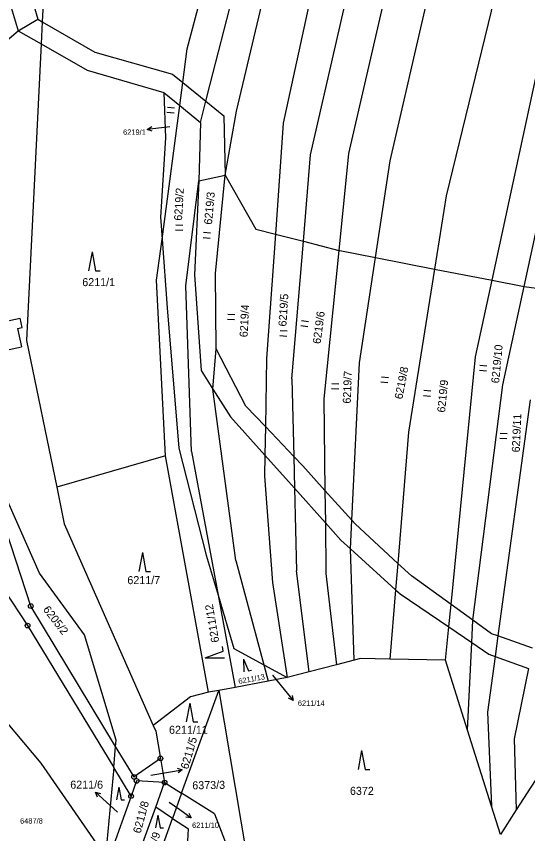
# Model space of a CAD drawing. Extents: x -593183 to -588034, y -1130415 to -1124994.
# Drawn here: x -589907.3 to -589798.8, y -1126876.1 to -1126702.6 of the extents above; entities that cross this region are included whole.
import ezdxf

# ---------------------------------------------------------------- set-up
doc = ezdxf.new("R2010")
doc.units = 0
for name, color, linetype in [('Vrstva 1', 7, 'Continuous'), ('Vrstva 16', 7, 'Continuous'), ('Vrstva 18', 7, 'Continuous'), ('Vrstva 24', 7, 'Continuous'), ('Vrstva 25', 7, 'Continuous'), ('Vrstva 4', 7, 'Continuous')]:
    doc.layers.add(name, color=color, linetype=linetype)

msp = doc.modelspace()

# ---------------------------------------------------------------- linework, layer by layer
at = {"layer": 'Vrstva 1'}
for p, q in [((-589773.28, -1126564.85), (-589816.11, -1126740.65)), ((-589871.02, -1126709.51), (-589833.93, -1126566.5)), ((-589866.13, -1126716.96), (-589840.29, -1126616.1)), ((-589860.55, -1126722.74), (-589847.43, -1126666.74)), ((-589827.98, -1126733.26), (-589814.71, -1126675.45)), ((-589844.87, -1126732), (-589833.15, -1126680.5)), ((-589900.87, -1126685.62), (-589901.76, -1126703.76)), ((-589843.18, -1126690.79), (-589850.67, -1126725.27)), ((-589829.08, -1126698.02), (-589836.82, -1126731.69)), ((-589901.76, -1126703.76), (-589901.99, -1126708.43)), ((-589915.13, -1126712.69), (-589906.85, -1126705.67)), ((-589906.85, -1126705.67), (-589901.99, -1126708.43)), ((-589901.99, -1126708.43), (-589905.1, -1126771.4)), ((-589901.99, -1126708.43), (-589892.21, -1126714)), ((-589871.96, -1126716.64), (-589871.02, -1126709.51)), ((-589892.21, -1126714), (-589875.97, -1126718.76)), ((-589806.39, -1126758.58), (-589796.92, -1126714.63)), ((-589872.61, -1126721.53), (-589871.96, -1126716.64)), ((-589867.07, -1126720.58), (-589866.13, -1126716.96)), ((-589875.97, -1126718.76), (-589875.66, -1126728.37)), ((-589875.97, -1126718.76), (-589872.61, -1126721.53)), ((-589868.24, -1126725.12), (-589867.07, -1126720.58)), ((-589799.6, -1126759.9), (-589791, -1126720.04)), ((-589876.35, -1126749.86), (-589872.61, -1126721.53)), ((-589872.61, -1126721.53), (-589868.24, -1126725.12)), ((-589862.97, -1126736.31), (-589860.55, -1126722.74)), ((-589868.24, -1126725.12), (-589868.56, -1126737.46)), ((-589850.67, -1126725.27), (-589852.33, -1126748.8)), ((-589875.66, -1126728.37), (-589876.69, -1126745.18)), ((-589846.39, -1126750.32), (-589844.87, -1126732)), ((-589836.82, -1126731.69), (-589838.88, -1126752.25)), ((-589831.09, -1126753.78), (-589827.98, -1126733.26)), ((-589868.56, -1126737.46), (-589862.97, -1126736.31)), ((-589865.05, -1126757.19), (-589862.97, -1126736.31)), ((-589862.97, -1126736.31), (-589856.45, -1126747.74)), ((-589871.3, -1126759.78), (-589868.56, -1126737.46)), ((-589816.11, -1126740.65), (-589818.58, -1126756.21)), ((-589876.69, -1126745.18), (-589876.35, -1126749.86)), ((-589856.45, -1126747.74), (-589852.33, -1126748.8)), ((-589877.51, -1126758.6), (-589876.35, -1126749.86)), ((-589876.35, -1126749.86), (-589875.31, -1126764.42)), ((-589852.33, -1126748.8), (-589854.19, -1126775.18)), ((-589852.33, -1126748.8), (-589846.39, -1126750.32)), ((-589848.82, -1126779.54), (-589846.39, -1126750.32)), ((-589846.39, -1126750.32), (-589838.88, -1126752.25)), ((-589838.88, -1126752.25), (-589842.04, -1126783.78)), ((-589838.88, -1126752.25), (-589838.66, -1126752.31)), ((-589838.66, -1126752.31), (-589831.09, -1126753.78)), ((-589834.47, -1126776.14), (-589831.09, -1126753.78)), ((-589831.09, -1126753.78), (-589818.58, -1126756.21)), ((-589864.86, -1126773.16), (-589865.05, -1126757.19)), ((-589818.58, -1126756.21), (-589824.09, -1126790.85)), ((-589818.58, -1126756.21), (-589806.39, -1126758.58)), ((-589875.61, -1126795.88), (-589877.51, -1126758.6)), ((-589809.9, -1126774.86), (-589806.39, -1126758.58)), ((-589806.39, -1126758.58), (-589799.6, -1126759.9)), ((-589870.12, -1126794.97), (-589871.3, -1126759.78)), ((-589804.11, -1126780.82), (-589799.6, -1126759.9)), ((-589799.6, -1126759.9), (-589799.07, -1126760)), ((-589799.07, -1126760), (-589793.14, -1126760.73)), ((-589875.31, -1126764.42), (-589872.82, -1126794.25)), ((-589911.09, -1126767.65), (-589906.48, -1126766.65)), ((-589906.05, -1126768.6), (-589906.48, -1126766.65)), ((-589907.05, -1126768.81), (-589906.05, -1126768.6)), ((-589907.05, -1126768.81), (-589906.19, -1126772.75)), ((-589909.75, -1126773.52), (-589906.19, -1126772.75)), ((-589905.1, -1126771.4), (-589898.7, -1126802.52)), ((-589865.57, -1126781.72), (-589864.86, -1126773.16)), ((-589854.19, -1126775.18), (-589854.44, -1126789.66)), ((-589836.1, -1126809.55), (-589834.47, -1126776.14)), ((-589815.09, -1126827.42), (-589809.9, -1126774.86)), ((-589848.82, -1126779.54), (-589848.42, -1126796)), ((-589810.48, -1126830.75), (-589804.11, -1126780.82)), ((-589860.71, -1126818.09), (-589865.57, -1126781.72)), ((-589842.04, -1126783.78), (-589841.82, -1126803.21)), ((-589798.34, -1126783.96), (-589805.16, -1126834.09)), ((-589854.44, -1126789.66), (-589854.54, -1126795.71)), ((-589824.09, -1126790.85), (-589826.37, -1126818.69)), ((-589872.82, -1126794.25), (-589867, -1126816.95)), ((-589870.12, -1126794.97), (-589864.49, -1126825.41)), ((-589875.61, -1126795.88), (-589898.7, -1126802.52)), ((-589866.55, -1126846.04), (-589875.61, -1126795.88)), ((-589854.54, -1126795.71), (-589854.62, -1126800.19)), ((-589848.42, -1126796), (-589848.26, -1126802.72)), ((-589854.62, -1126800.19), (-589852.92, -1126822.75)), ((-589902.35, -1126820.75), (-589910.13, -1126803.17)), ((-589898.7, -1126802.52), (-589897.1, -1126810.3)), ((-589848.26, -1126802.72), (-589847.83, -1126820.3)), ((-589841.82, -1126803.21), (-589841.74, -1126810.06)), ((-589904.2, -1126827.75), (-589910.5, -1126808.45)), ((-589897.1, -1126810.3), (-589878.22, -1126853.12)), ((-589841.74, -1126810.06), (-589841.61, -1126820.87)), ((-589836.39, -1126815.62), (-589836.1, -1126809.55)), ((-589835.66, -1126839.26), (-589836.39, -1126815.62)), ((-589867, -1126816.95), (-589864.49, -1126825.41)), ((-589860.71, -1126818.09), (-589854.79, -1126840.19)), ((-589826.37, -1126818.69), (-589826.83, -1126824.3)), ((-589892.83, -1126833.84), (-589902.35, -1126820.75)), ((-589845.15, -1126841.7), (-589847.83, -1126820.3)), ((-589841.61, -1126820.87), (-589839.37, -1126840.21)), ((-589852.92, -1126822.75), (-589849.83, -1126842.9)), ((-589909.89, -1126824.22), (-589904.89, -1126831.88)), ((-589826.83, -1126824.3), (-589828.03, -1126839.01)), ((-589864.49, -1126825.41), (-589861.13, -1126836.73)), ((-589864.49, -1126825.41), (-589860.86, -1126845.03)), ((-589886.21, -1126857.54), (-589904.2, -1126827.75)), ((-589815.56, -1126832.17), (-589815.09, -1126827.42)), ((-589810.7, -1126835.48), (-589810.48, -1126830.75)), ((-589904.89, -1126831.88), (-589886.62, -1126862)), ((-589816.26, -1126839.22), (-589815.56, -1126832.17)), ((-589886.08, -1126856.19), (-589892.83, -1126833.84)), ((-589805.16, -1126834.09), (-589805.75, -1126838.42)), ((-589861.13, -1126836.73), (-589854.79, -1126840.19)), ((-589811.59, -1126854.08), (-589810.7, -1126835.48)), ((-589805.75, -1126838.42), (-589807.36, -1126850.27)), ((-589854.79, -1126840.19), (-589849.83, -1126842.9)), ((-589854.79, -1126840.19), (-589853.86, -1126843.68)), ((-589839.37, -1126840.21), (-589845.15, -1126841.7)), ((-589835.66, -1126839.26), (-589839.37, -1126840.21)), ((-589834.26, -1126838.9), (-589835.66, -1126839.26)), ((-589828.03, -1126839.01), (-589834.26, -1126838.9)), ((-589816.26, -1126839.22), (-589828.03, -1126839.01)), ((-589811.59, -1126854.08), (-589816.26, -1126839.22)), ((-589845.15, -1126841.7), (-589849.83, -1126842.9)), ((-589798.63, -1126840.97), (-589801.72, -1126855.9)), ((-589917.44, -1126842.79), (-589902.08, -1126861.07)), ((-589853.86, -1126843.68), (-589860.86, -1126845.03)), ((-589849.83, -1126842.9), (-589853.86, -1126843.68)), ((-589860.86, -1126845.03), (-589864.3, -1126845.69)), ((-589870.34, -1126846.99), (-589878.22, -1126853.12)), ((-589872.21, -1126867.49), (-589864.3, -1126845.69)), ((-589866.55, -1126846.04), (-589870.34, -1126846.99)), ((-589864.3, -1126845.69), (-589866.55, -1126846.04)), ((-589864.3, -1126845.69), (-589855.98, -1126895.54)), ((-589807.36, -1126850.27), (-589806.52, -1126870.23)), ((-589878.22, -1126853.12), (-589877.7, -1126854.3)), ((-589877.7, -1126854.3), (-589876.7, -1126860.1)), ((-589806.52, -1126870.23), (-589811.59, -1126854.08)), ((-589801.72, -1126855.9), (-589801.24, -1126871.01)), ((-589886.62, -1126862), (-589886.21, -1126857.54)), ((-589886.21, -1126857.54), (-589886.08, -1126856.19)), ((-589882.3, -1126864), (-589886.21, -1126857.54)), ((-589902.08, -1126861.07), (-589888.38, -1126880.92)), ((-589876.7, -1126860.1), (-589882.3, -1126864)), ((-589876.7, -1126860.1), (-589875.82, -1126865.22)), ((-589794.9, -1126861.2), (-589801.24, -1126871.01)), ((-589886.62, -1126862), (-589888.38, -1126880.92)), ((-589882.93, -1126868.08), (-589886.62, -1126862)), ((-589881.78, -1126864.86), (-589882.93, -1126868.08)), ((-589875.82, -1126865.22), (-589881.78, -1126864.86)), ((-589877.71, -1126870.44), (-589875.82, -1126865.22)), ((-589875.82, -1126865.22), (-589872.21, -1126867.49)), ((-589882.93, -1126868.08), (-589887.69, -1126881.46)), ((-589872.21, -1126867.49), (-589874.15, -1126872.84)), ((-589865.25, -1126871.86), (-589872.21, -1126867.49)), ((-589883.02, -1126885.11), (-589877.71, -1126870.44)), ((-589874.15, -1126872.84), (-589877.71, -1126870.44)), ((-589804.63, -1126876.24), (-589806.52, -1126870.23)), ((-589801.24, -1126871.01), (-589804.63, -1126876.24)), ((-589879.58, -1126887.8), (-589874.15, -1126872.84)), ((-589874.15, -1126872.84), (-589870.79, -1126875.02)), ((-589865.25, -1126871.86), (-589855.98, -1126895.54)), ((-589871.62, -1126892.07), (-589870.79, -1126875.02))]:
    msp.add_line(p, q, dxfattribs=at)
at = {"layer": 'Vrstva 16'}
for p, q in [((-589874.74, -1126726.03), (-589876.51, -1126726.24)), ((-589852.92, -1126842.4), (-589850.45, -1126845.46)), ((-589878.71, -1126863.65), (-589875.03, -1126863)), ((-589885.84, -1126871.47), (-589888.25, -1126869.27)), ((-589874.86, -1126869.34), (-589872.63, -1126870.96))]:
    msp.add_line(p, q, dxfattribs=at)
at = {"layer": 'Vrstva 24'}
for centre, radius in [((-589904.2, -1126827.75), 0.5), ((-589904.2, -1126827.75), 0.0327), ((-589904.89, -1126831.88), 0.5), ((-589904.89, -1126831.88), 0.0327), ((-589876.7, -1126860.1), 0.5), ((-589876.7, -1126860.1), 0.0327), ((-589882.3, -1126864), 0.5), ((-589882.3, -1126864), 0.0327), ((-589881.78, -1126864.86), 0.5), ((-589875.82, -1126865.22), 0.5), ((-589881.78, -1126864.86), 0.0327), ((-589875.82, -1126865.22), 0.0327), ((-589882.93, -1126868.08), 0.5), ((-589882.93, -1126868.08), 0.0327)]:
    msp.add_circle(centre, radius, dxfattribs=at)
at = {"layer": 'Vrstva 25'}
for p, q in [((-589873.74, -1126722.05), (-589875.23, -1126721.91)), ((-589875.32, -1126722.93), (-589873.83, -1126723.06)), ((-589876.51, -1126726.24), (-589879.49, -1126726.59)), ((-589873.49, -1126747.9), (-589871.99, -1126747.98)), ((-589871.94, -1126746.96), (-589873.43, -1126746.88)), ((-589866.1, -1126748.62), (-589867.59, -1126748.48)), ((-589867.68, -1126749.5), (-589866.19, -1126749.63)), ((-589891.2, -1126752.57), (-589891.94, -1126756.57)), ((-589891.2, -1126752.57), (-589890.47, -1126756.57)), ((-589890.47, -1126756.57), (-589889.47, -1126756.57)), ((-589860.94, -1126765.93), (-589862.44, -1126765.86)), ((-589862.49, -1126766.88), (-589860.99, -1126766.95)), ((-589845.29, -1126767.39), (-589846.77, -1126767.19)), ((-589849.8, -1126769.42), (-589851.3, -1126769.33)), ((-589846.91, -1126768.2), (-589845.42, -1126768.4)), ((-589851.36, -1126770.35), (-589849.87, -1126770.44)), ((-589809.05, -1126777.7), (-589807.55, -1126777.84)), ((-589807.46, -1126776.82), (-589808.95, -1126776.68)), ((-589828.37, -1126779.28), (-589829.86, -1126779.14)), ((-589838.88, -1126780.64), (-589840.38, -1126780.58)), ((-589829.96, -1126780.16), (-589828.46, -1126780.3)), ((-589840.41, -1126781.6), (-589838.91, -1126781.66)), ((-589820.94, -1126783.05), (-589819.44, -1126783.19)), ((-589819.35, -1126782.17), (-589820.84, -1126782.03)), ((-589803.17, -1126791.16), (-589804.67, -1126791.1)), ((-589804.71, -1126792.12), (-589803.22, -1126792.18)), ((-589880.53, -1126816.39), (-589881.27, -1126820.39)), ((-589880.53, -1126816.39), (-589879.8, -1126820.39)), ((-589879.8, -1126820.39), (-589878.8, -1126820.39)), ((-589863.38, -1126837.32), (-589863.55, -1126836.34)), ((-589867.2, -1126838.72), (-589863.38, -1126837.32)), ((-589867.2, -1126838.72), (-589863.13, -1126838.77)), ((-589859.1, -1126839), (-589858.06, -1126841.51)), ((-589859.1, -1126839), (-589859.02, -1126841.72)), ((-589858.06, -1126841.51), (-589857.4, -1126841.37)), ((-589850.45, -1126845.46), (-589848.57, -1126847.79)), ((-589870.48, -1126848.33), (-589871.22, -1126852.33)), ((-589870.48, -1126848.33), (-589869.75, -1126852.33)), ((-589869.75, -1126852.33), (-589868.75, -1126852.33)), ((-589834.04, -1126858.41), (-589834.78, -1126862.41)), ((-589834.04, -1126858.41), (-589833.31, -1126862.41)), ((-589875.03, -1126863), (-589872.08, -1126862.48)), ((-589833.31, -1126862.41), (-589832.31, -1126862.41)), ((-589885.52, -1126866.18), (-589886.02, -1126868.86)), ((-589885.52, -1126866.18), (-589885.03, -1126868.86)), ((-589888.25, -1126869.27), (-589890.47, -1126867.25)), ((-589885.03, -1126868.86), (-589884.36, -1126868.86)), ((-589872.63, -1126870.96), (-589870.2, -1126872.72)), ((-589877.24, -1126872.14), (-589877.74, -1126874.82)), ((-589877.24, -1126872.14), (-589876.75, -1126874.82)), ((-589876.75, -1126874.82), (-589876.08, -1126874.82))]:
    msp.add_line(p, q, dxfattribs=at)
for points in [[(-589878.44, -1126726.97), (-589879.49, -1126726.59), (-589878.55, -1126725.98)], [(-589848.8, -1126846.7), (-589848.57, -1126847.79), (-589849.58, -1126847.33)], [(-589873.15, -1126862.16), (-589872.08, -1126862.48), (-589872.97, -1126863.14)], [(-589890.06, -1126868.29), (-589890.47, -1126867.25), (-589889.39, -1126867.55)], [(-589870.72, -1126871.73), (-589870.2, -1126872.72), (-589871.3, -1126872.54)]]:
    msp.add_lwpolyline(points, dxfattribs=at)
at = {"layer": 'Vrstva 4'}
for p, q in [((-589911.39, -1126690.76), (-589906.85, -1126705.67)), ((-589906.42, -1126689.89), (-589902.74, -1126703.2)), ((-589906.85, -1126705.67), (-589902.74, -1126703.2)), ((-589902.74, -1126703.2), (-589901.76, -1126703.76)), ((-589901.76, -1126703.76), (-589890.6, -1126710.19)), ((-589890.6, -1126710.19), (-589874.14, -1126714.88)), ((-589874.14, -1126714.88), (-589871.96, -1126716.64)), ((-589871.96, -1126716.64), (-589867.07, -1126720.58)), ((-589867.07, -1126720.58), (-589863.24, -1126723.67)), ((-589863.24, -1126723.67), (-589862.97, -1126736.31)), ((-589868.56, -1126737.46), (-589869.45, -1126757.43)), ((-589869.45, -1126757.43), (-589868.07, -1126777.78)), ((-589858.59, -1126785.29), (-589864.86, -1126773.16)), ((-589868.07, -1126777.78), (-589865.57, -1126781.72)), ((-589865.57, -1126781.72), (-589861.87, -1126787.56)), ((-589854.44, -1126789.66), (-589858.59, -1126785.29)), ((-589861.87, -1126787.56), (-589854.54, -1126795.71)), ((-589854.44, -1126789.66), (-589848.42, -1126796)), ((-589854.54, -1126795.71), (-589849.54, -1126801.28)), ((-589848.42, -1126796), (-589846.53, -1126797.99)), ((-589846.53, -1126797.99), (-589841.82, -1126803.21)), ((-589849.54, -1126801.28), (-589848.26, -1126802.72)), ((-589848.26, -1126802.72), (-589841.74, -1126810.06)), ((-589841.82, -1126803.21), (-589836.1, -1126809.55)), ((-589841.74, -1126810.06), (-589838.45, -1126813.75)), ((-589836.1, -1126809.55), (-589835.41, -1126810.31)), ((-589826.37, -1126818.69), (-589835.41, -1126810.31)), ((-589838.45, -1126813.75), (-589836.39, -1126815.62)), ((-589836.39, -1126815.62), (-589826.83, -1126824.3)), ((-589823.49, -1126821.35), (-589826.37, -1126818.69)), ((-589815.09, -1126827.42), (-589823.49, -1126821.35)), ((-589826.83, -1126824.3), (-589825.9, -1126825.14)), ((-589825.9, -1126825.14), (-589815.56, -1126832.17)), ((-589810.48, -1126830.75), (-589815.09, -1126827.42)), ((-589806.51, -1126833.62), (-589810.48, -1126830.75)), ((-589815.56, -1126832.17), (-589810.7, -1126835.48)), ((-589805.16, -1126834.09), (-589806.51, -1126833.62)), ((-589797.78, -1126836.68), (-589805.16, -1126834.09)), ((-589810.7, -1126835.48), (-589807.09, -1126837.94)), ((-589807.09, -1126837.94), (-589805.75, -1126838.42)), ((-589805.75, -1126838.42), (-589798.63, -1126840.97))]:
    msp.add_line(p, q, dxfattribs=at)

# ---------------------------------------------------------------- texts
at = {"layer": 'Vrstva 16'}
for s, height, p in [('6219/1', 1.14, (-589884.63, -1126727.73)), ('6211/14', 1.14, (-589847.57, -1126848.93)), ('6211/6', 1.7, (-589895.83, -1126866.51)), ('6487/8', 1.14, (-589906.47, -1126873.92)), ('6211/10', 1.14, (-589870, -1126874.83))]:
    msp.add_text(s, height=height, dxfattribs=at).set_placement(p)
msp.add_text('6211/5', height=1.7, rotation=73.6861, dxfattribs=at).set_placement((-589870.85, -1126862.5))
at = {"layer": 'Vrstva 18'}
for s, height, p in [('6219/1', 0.1, (-589874.74, -1126726.03)), ('6211/1', 1.7, (-589893.28, -1126759.85)), ('6211/7', 1.7, (-589883.72, -1126823.1)), ('6211/14', 0.1, (-589852.92, -1126842.4)), ('6211/11', 1.7, (-589874.89, -1126854.86)), ('6211/5', 0.1, (-589878.71, -1126863.65)), ('6372', 1.7, (-589836.52, -1126867.82)), ('6211/10', 0.1, (-589874.86, -1126869.34)), ('6211/6', 0.1, (-589885.84, -1126871.47))]:
    msp.add_text(s, height=height, dxfattribs=at).set_placement(p)
for s, height, rotation, p in [('6219/2', 1.7, 86.7162, (-589872.14, -1126745.98)), ('6219/3', 1.7, 84.7952, (-589865.79, -1126746.84)), ('6219/5', 1.7, 86.3819, (-589850.01, -1126768.45)), ('6219/4', 1.7, 87.0134, (-589858.24, -1126770.72)), ('6219/6', 1.7, 82.2881, (-589842.77, -1126772.18)), ('6219/10', 1.7, 84.5291, (-589804.9, -1126780.52)), ('6219/7', 1.7, 87.8701, (-589836.36, -1126784.8)), ('6219/8', 1.7, 79.0428, (-589825.43, -1126783.95)), ('6219/9', 1.7, 84.4501, (-589816.35, -1126786.73)), ('6219/11', 1.7, 87.6875, (-589800.51, -1126795.16)), ('6205/2', 1.7, 307.6804, (-589901.7, -1126828.52)), ('6211/12', 1.7, 99.6531, (-589864.23, -1126835.36)), ('6211/13', 1.14, 10.6422, (-589860.07, -1126844.31)), ('6373/3', 1.7, 1.0322, (-589869.94, -1126866.66)), ('6211/8', 1.7, 74.838, (-589880.93, -1126876.12)), ('6211/9', 1.7, 70.6882, (-589878.96, -1126882.64))]:
    msp.add_text(s, height=height, rotation=rotation, dxfattribs=at).set_placement(p)

doc.saveas('drawing.dxf')
